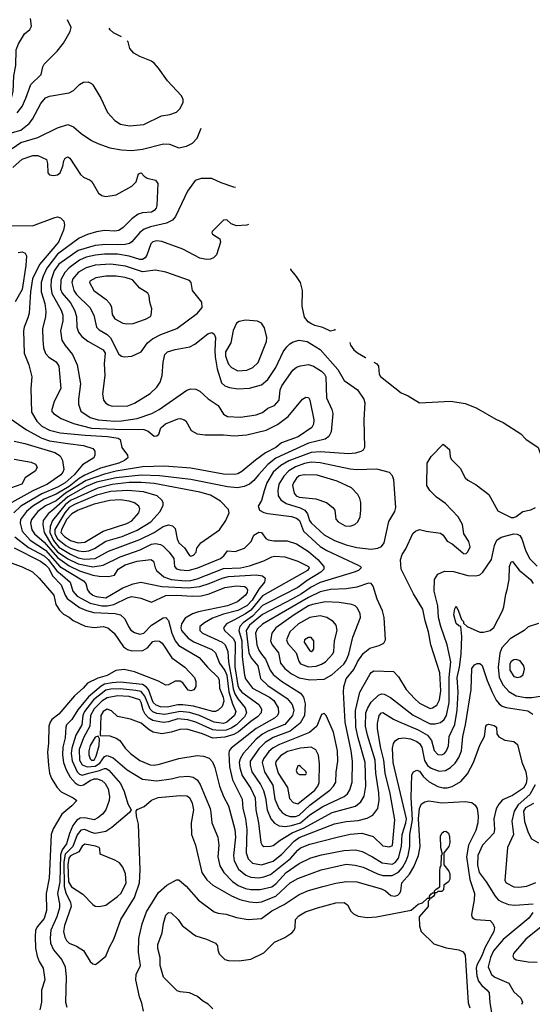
# Model space of a CAD drawing. Extents: x 997026 to 1115308, y 536381 to 619039.
# Tile 464 of 484: x 1100547 to 1104468, y 566947 to 574475. Entities that reach past the tile are written whole.
import ezdxf

# ---------------------------------------------------------------- set-up
doc = ezdxf.new("R2010")
doc.units = 0

msp = doc.modelspace()

# ---------------------------------------------------------------- linework, layer by layer
at = {"layer": '0CON20XD'}
for points in [[(1100105, 573360), (1100145, 573364.8), (1100185, 573381.6), (1100215.3, 573405), (1100247.8, 573445), (1100273.9, 573495), (1100296.2, 573605), (1100301.1, 573758.9), (1100316.3, 573803.6), (1100355, 573841.8), (1100385, 573849.1), (1100445, 573846.4), (1100466.9, 573855), (1100485, 573875.8), (1100496.7, 573926.7), (1100501.1, 574045), (1100517.3, 574125), (1100520.8, 574245), (1100538.7, 574291.3), (1100584.3, 574365.7), (1100625, 574400), (1100636.2, 574425), (1100630, 574485)], [(1100528, 573762), (1100565, 573810.5), (1100593.8, 573876.2), (1100631, 573979), (1100711.4, 574055), (1100724.2, 574115), (1100734.2, 574135), (1100834.4, 574235), (1100881.5, 574295), (1100933.3, 574385), (1100940, 574415), (1100911.5, 574475)], [(1101324.1, 574345.1), (1101265.3, 574375.3), (1101238.2, 574398.2), (1101229.9, 574409.1)], [(1100475, 573606.1), (1100555, 573631.5), (1100619, 573681), (1100644.6, 573715), (1100707.8, 573835), (1100745, 573876.9), (1100775, 573890.6), (1100925.4, 573914.6), (1100957.6, 573932.4), (1101005, 573978.8), (1101035, 573996.7), (1101069.3, 573999.3), (1101095, 573987.5), (1101105.8, 573975.8), (1101166.2, 573875), (1101218, 573765), (1101273.8, 573705), (1101316.8, 573676.8), (1101385.6, 573664.4), (1101495, 573672.9), (1101631.2, 573738.8), (1101695, 573750.8), (1101745, 573768.6), (1101774.4, 573795), (1101796.2, 573843.8), (1101797.8, 573865), (1101783.4, 573893.4), (1101677.7, 574007.7), (1101608.9, 574105), (1101575, 574141.8), (1101555, 574157.2), (1101464.4, 574194.4), (1101419.9, 574219.9), (1101387.8, 574255), (1101375.4, 574305), (1101369.7, 574314.4)], [(1100489.9, 573490.1), (1100554.9, 573535.1), (1100685.2, 573574.8), (1100835, 573647.5), (1100915, 573674.4), (1100958, 573655), (1101017.5, 573605), (1101095, 573552.5), (1101145, 573527.5), (1101235, 573495.6), (1101325, 573480.9), (1101405, 573476.1), (1101485, 573483.9), (1101645.4, 573525.4), (1101692.1, 573522.1), (1101765, 573495.7), (1101822.3, 573507.7), (1101867.9, 573532.1), (1101905, 573570), (1101934.1, 573644.6)], [(1100495, 573345.5), (1100565, 573407.8), (1100647.3, 573437.3), (1100685, 573435.8), (1100752.5, 573405), (1100760, 573375), (1100762.5, 573305), (1100775, 573290), (1100805, 573283.8), (1100835, 573288), (1100855, 573304), (1100876, 573355), (1100883.8, 573395), (1100895, 573416.7), (1100915, 573427.5), (1100930, 573415), (1101011.1, 573291.1), (1101035, 573271.4), (1101085, 573249.2), (1101097.6, 573237.6), (1101148.8, 573148.8), (1101175, 573132), (1101205, 573124), (1101285, 573137.1), (1101405, 573202), (1101436.7, 573235), (1101455, 573296.7), (1101475, 573303.3), (1101499.2, 573279.2)], [(1101499.2, 573279.2), (1101522.9, 573262.9), (1101585, 573248.6), (1101602.6, 573222.6), (1101596.8, 573055), (1101590.9, 573035), (1101575, 573015.6), (1101555, 573002.5), (1101485, 572998.5), (1101451.7, 572988.3), (1101405, 572952.9), (1101337.1, 572885), (1101305, 572864.5), (1101275, 572857.9), (1101195, 572862.3), (1101135, 572851.8), (1101065, 572831.8), (1101001.1, 572805), (1100835, 572683.3), (1100753.2, 572575), (1100725.4, 572514.6), (1100711.6, 572465), (1100711.9, 572395), (1100737.8, 572305), (1100746, 572244), (1100743.8, 572205), (1100722.2, 572112.2), (1100723.1, 572026.9), (1100729.2, 571965), (1100745, 571922.9), (1100770.6, 571895), (1100825, 571860), (1100845.4, 571825), (1100861.8, 571655), (1100810, 571555), (1100790, 571485), (1100805, 571464.3), (1100864.2, 571425), (1100958, 571388), (1101095, 571353.1), (1101276.8, 571343.2), (1101495, 571342.4), (1101529.9, 571329.9), (1101575, 571290), (1101595, 571292.5), (1101611.2, 571305), (1101626, 571355), (1101661.2, 571385), (1101755, 571422.9), (1101775.7, 571425.7), (1101805, 571416.2), (1101817.3, 571407.3), (1101858.8, 571335), (1101905, 571310), (1101965, 571300.5), (1102105, 571300.5), (1102187.6, 571292.4), (1102285, 571301.5), (1102432.4, 571337.6), (1102519.2, 571380.8), (1102599.8, 571440.2), (1102710, 571575), (1102735, 571588), (1102755, 571586), (1102766.2, 571565), (1102796.1, 571415), (1102795, 571383.3), (1102782.4, 571357.6), (1102675.6, 571285), (1102549.7, 571240.3), (1102506.5, 571205), (1102425.9, 571164.1), (1102351.3, 571108.7), (1102245, 571021.2), (1102215, 571004), (1102191.7, 570998.3), (1102105, 570999.7), (1101855, 571045.3), (1101655, 571061.4), (1101485, 571057.4), (1101285, 571022.2), (1101195, 571001), (1101055, 570951), (1100898.2, 570855), (1100825, 570796.4), (1100745, 570758.5), (1100686.1, 570715), (1100636.1, 570655), (1100628.1, 570625), (1100639.4, 570575), (1100659.7, 570545), (1100735, 570481.6), (1100835, 570362.3), (1100925, 570299.2), (1101005, 570261.3), (1101105, 570229), (1101155, 570220.4), (1101225, 570218.8), (1101270.7, 570229.3), (1101299.6, 570275), (1101353.3, 570306.7), (1101445, 570335.2), (1101548.8, 570348.8), (1101570.6, 570335), (1101582, 570285), (1101593.2, 570265), (1101648.2, 570215), (1101705, 570194.5), (1101815.8, 570185.8), (1101855, 570187.5), (1101905, 570199.8), (1102105, 570280.4), (1102235, 570285.2), (1102305, 570300.3), (1102415, 570336.6), (1102475, 570368.2), (1102495, 570372.7), (1102575, 570368.5), (1102675, 570334.7), (1102755, 570295.4), (1102761.5, 570285), (1102747.9, 570265), (1102405, 570070.4), (1102315, 569960.3), (1102275, 569932.4), (1102185, 569885.2), (1102128.8, 569855), (1102104.4, 569825), (1102112.5, 569805), (1102180.5, 569745), (1102195.4, 569715.4), (1102193.2, 569526.8), (1102215, 569383.6), (1102225, 569359.2), (1102245, 569334.4), (1102375, 569239.1), (1102395.4, 569205), (1102392.7, 569175), (1102366.5, 569145), (1102315, 569110.4), (1102220.4, 569029.6), (1102185, 569011), (1102115, 568990), (1102025, 568980.9), (1101945, 569015.9), (1101825, 569050), (1101771.3, 569048.7), (1101705, 569026.9), (1101635, 569015.8), (1101567.7, 569027.7), (1101537.1, 569045), (1101475, 569096.7), (1101395, 569126.7), (1101295, 569147.3), (1101250, 569190), (1101215, 569204), (1101185, 569187.2), (1101167.8, 569155), (1101161.7, 569001.7), (1101235, 568998.9), (1101285, 568982.9), (1101313, 568963), (1101352.2, 568905), (1101395, 568865.5), (1101465, 568812.1), (1101545, 568779.3), (1101575, 568776.1), (1101617, 568783), (1101765, 568825.4), (1101905, 568850.5), (1101953.6, 568843.6), (1101995, 568828.1), (1102022.4, 568802.4), (1102038.8, 568758.8), (1102075.4, 568615), (1102106.2, 568535), (1102144, 568464), (1102192.9, 568285), (1102196.7, 568225), (1102181.7, 568085), (1102188.1, 568045), (1102221.4, 567981.4), (1102275.5, 567935), (1102315, 567918.3), (1102375, 567915.2), (1102415, 567920.8), (1102465, 567939.8), (1102617.4, 568062.6), (1102673.5, 568126.5), (1102695, 568142.6), (1102765, 568172.2), (1102974.7, 568224.7), (1103075, 568248.4), (1103164.7, 568254.7), (1103250.5, 568230.5), (1103325, 568157.8), (1103375, 568150.5), (1103397.8, 568162.2), (1103415, 568357.5), (1103379.2, 568559.2), (1103343.3, 568715), (1103333.1, 568815), (1103306.8, 568915), (1103283.2, 569055), (1103282.2, 569095), (1103296.2, 569155), (1103312.9, 569175), (1103325, 569178.5), (1103406.4, 569126.4), (1103445, 569109.1), (1103595, 569046.5), (1103664.6, 569005), (1103696.4, 568965), (1103718.1, 568888.1), (1103745, 568858.5), (1103776, 568855), (1103795, 568865.5), (1103812.1, 568885), (1103825.3, 568924.7), (1103832.8, 568995), (1103873.7, 569086.3), (1103891.7, 569195), (1103900, 569335), (1103892.1, 569445), (1103909.7, 569525), (1103922.3, 569625), (1103928.5, 569758.5), (1103920, 569835), (1103905, 569840), (1103885, 569860), (1103867.1, 569925), (1103875, 569970), (1103885, 569990), (1103903, 569953), (1103925, 569890), (1103940, 569875), (1103941.7, 569861.7), (1103970, 569835), (1104065, 569791.4), (1104095, 569791.4), (1104145.9, 569804.1), (1104172.7, 569827.3), (1104239.2, 569955), (1104249.2, 569985), (1104263.8, 570083.8), (1104276, 570115), (1104291.4, 570195), (1104294.3, 570295.7), (1104305, 570330), (1104315, 570332.5), (1104367.3, 570267.3), (1104453.1, 570195), (1104474.3, 570165)], [(1102198, 573192.5), (1102184.7, 573194.7), (1102086.7, 573226.7), (1102015, 573260), (1101935, 573260), (1101890, 573245), (1101831.4, 573165), (1101739.1, 572970.9), (1101715, 572941.9), (1101670.5, 572919.5), (1101547.5, 572892.5), (1101497.5, 572872.5), (1101465, 572846.7), (1101405, 572776.2), (1101386, 572764), (1101353.9, 572756.1), (1101296, 572754), (1101205, 572757.2), (1101125, 572749.6), (1100995, 572709.3), (1100845, 572606.7), (1100810.2, 572555), (1100786.2, 572485), (1100784.2, 572434.2), (1100792.5, 572382.5), (1100862.6, 572255), (1100875.7, 572215), (1100876.1, 572173.9), (1100860, 572095), (1100870, 572025), (1100893.4, 571983.4), (1100951.2, 571915), (1100987.5, 571835), (1101011.9, 571691.9), (1100996.2, 571575), (1100997.1, 571535), (1101015, 571482.2), (1101085, 571434.2), (1101146, 571416), (1101275, 571405.2), (1101325, 571407.2), (1101445, 571426), (1101558.1, 571465), (1101612.5, 571495), (1101825, 571641.5), (1101855, 571653.3), (1101895, 571649.4), (1101925.3, 571635.3), (1101987.2, 571577.2), (1102065.3, 571525.3), (1102105, 571458.8), (1102135, 571442.4), (1102235, 571436.5), (1102355, 571453.3), (1102405, 571472.1), (1102445, 571504.3), (1102495.5, 571525), (1102531.1, 571565), (1102539.7, 571645), (1102551.3, 571675), (1102635.7, 571794.3), (1102665, 571817.7), (1102695, 571829.3), (1102755, 571837.6), (1102795, 571825.3), (1102855, 571789.1), (1102878.2, 571765), (1102887.2, 571745), (1102893.7, 571583.7), (1102934.6, 571494.6), (1102940.5, 571465), (1102928.5, 571325), (1102912, 571288), (1102883.2, 571266.8), (1102755, 571236.4), (1102506.9, 571123.1), (1102445.1, 571074.9), (1102374.1, 570995), (1102338.2, 570951.8), (1102305, 570924.6), (1102264.2, 570905.8), (1102213.7, 570896.4), (1102135, 570903.3), (1101855, 570960.5), (1101615, 570986.8), (1101475, 570991.8), (1101285, 570973.5), (1101135, 570938.4), (1101054.8, 570905.2), (1100915, 570827.8), (1100808.4, 570731.6), (1100763.6, 570696.4), (1100726.1, 570645), (1100723.4, 570616.6), (1100733.6, 570555), (1100791.1, 570461), (1100835, 570407.3), (1100915, 570352.1), (1100995, 570313.7), (1101105, 570291.5), (1101185, 570303.5), (1101315, 570368.5), (1101467.8, 570422.2), (1101555, 570465.6), (1101585, 570469.5), (1101622.6, 570462.6), (1101642.4, 570452.4), (1101688.7, 570405), (1101724.6, 570355), (1101730.9, 570295), (1101746.8, 570276.8), (1101775, 570268.1), (1101835, 570264.3), (1101908.1, 570285), (1102082.5, 570355), (1102107.8, 570375), (1102135, 570413.3), (1102195, 570410.4), (1102265.8, 570434.2), (1102316.2, 570485), (1102336.7, 570535), (1102375, 570556.9), (1102395.8, 570555), (1102428.5, 570508.5), (1102448, 570498), (1102491.5, 570491.5), (1102591.8, 570491.8), (1102665, 570468.4), (1102755, 570408.2), (1102827.3, 570347.3), (1102873.4, 570295), (1102874.1, 570275), (1102849.3, 570250.7), (1102745, 570187), (1102675, 570134.5), (1102455, 570021.2), (1102405, 569995.5), (1102328, 569915), (1102255.9, 569864.1), (1102231, 569835), (1102222.5, 569805), (1102245.3, 569725), (1102249.1, 569605), (1102265.3, 569465), (1102274.2, 569435), (1102326.8, 569365), (1102456.8, 569295), (1102490.5, 569270.5), (1102523.7, 569215), (1102526.8, 569175), (1102517.6, 569155), (1102496.7, 569135), (1102355, 569056.8), (1102164.6, 568905), (1102150, 568885), (1102145.3, 568865), (1102151.8, 568761.8), (1102174.8, 568664.8), (1102249.4, 568515), (1102252.5, 568445), (1102274.4, 568364.4), (1102284, 568285), (1102278.4, 568105), (1102295, 568058.5), (1102327.2, 568027.2), (1102395, 568012.7), (1102485, 568042), (1102551.4, 568095), (1102644.8, 568195), (1102685, 568223.7), (1102955, 568327.3), (1103045, 568345.8), (1103136.6, 568353.4), (1103205, 568369.3), (1103247.5, 568392.5), (1103285.2, 568444.8), (1103295, 568507.5), (1103293.8, 568565), (1103271.2, 568715), (1103266.2, 568815), (1103206.4, 569005), (1103190.7, 569075), (1103193.6, 569175), (1103208.3, 569215), (1103235, 569257.1), (1103289.9, 569310.1), (1103315, 569320.7), (1103335, 569318), (1103383, 569293), (1103555, 569158.9), (1103685, 569092.3), (1103725, 569091.1), (1103765, 569101.8), (1103794.5, 569125.5), (1103811.6, 569155), (1103832.5, 569255), (1103831.2, 569445), (1103844.8, 569565), (1103816.2, 569695), (1103767.2, 569835), (1103750.2, 569905), (1103745.7, 569995), (1103716.7, 570105), (1103720, 570195), (1103745, 570236.4), (1103795, 570258.7), (1103865, 570256), (1103975, 570226.1), (1104035, 570222.5), (1104065, 570231.2), (1104088.8, 570251.2), (1104155, 570347.8), (1104177.1, 570455), (1104195.2, 570494.8), (1104230.1, 570519.9), (1104325, 570544), (1104351.2, 570541.2), (1104370.9, 570530.9), (1104386.6, 570506.6), (1104415, 570418.6), (1104445.9, 570355), (1104505, 570298.2)], [(1100475, 572901.4), (1100645, 572899.1), (1100815, 572963.6), (1100835, 572967.9), (1100859.3, 572960.7), (1100884.3, 572935), (1100890, 572905), (1100881.2, 572865), (1100844.2, 572775), (1100696.9, 572603.1), (1100644.2, 572495), (1100628.3, 572395), (1100618.5, 572231.5), (1100610, 572195), (1100580.4, 572125), (1100576.2, 572095), (1100580.9, 571925), (1100616.2, 571835), (1100640.5, 571745), (1100632.1, 571655), (1100636, 571475), (1100677.2, 571405), (1100715, 571366.4), (1100775, 571337.5), (1100855, 571317), (1101047.7, 571297.7), (1101219.4, 571289.4), (1101300, 571275), (1101316, 571265), (1101327.5, 571205), (1101370.6, 571145), (1101373.1, 571125), (1101348.5, 571105), (1101305.5, 571085), (1101165, 571045.8), (1101045, 570993.6), (1101001.9, 570968.1), (1100925, 570905.7), (1100825, 570848), (1100735, 570808), (1100647.8, 570755), (1100598.5, 570715), (1100553.5, 570655), (1100549, 570625), (1100564.9, 570564.9), (1100627.8, 570495), (1100745, 570418.8), (1100854.9, 570294.9), (1101035.3, 570185), (1101052.7, 570165), (1101066, 570115), (1101077.2, 570097.2), (1101105, 570075.2), (1101131.9, 570065), (1101205.6, 570055), (1101335, 570131.2), (1101415, 570161.6), (1101473.9, 570173.9), (1101635, 570142.3), (1101835, 570130.5), (1101925, 570141.2), (1101995.3, 570165.3), (1102095, 570205.5), (1102145, 570217.2), (1102355, 570230.5), (1102404, 570224), (1102425.4, 570205), (1102419.4, 570175), (1102375, 570122.1), (1102325, 570037.7), (1102285.1, 569994.9), (1102215, 569958.1), (1102105, 569929.2), (1102021.7, 569898.3), (1101959.6, 569865), (1101925.4, 569835), (1101925.4, 569805), (1101944.6, 569785), (1102095, 569716.9), (1102118.9, 569695), (1102137.7, 569645), (1102143.1, 569565), (1102172.6, 569412.6), (1102179, 569359), (1102192.2, 569322.2), (1102215, 569283.8), (1102270.2, 569215), (1102280.4, 569175), (1102266.7, 569145), (1102204.8, 569085), (1102165, 569057.8), (1102125, 569042.8), (1102070.5, 569040.5), (1102025, 569046.5), (1101895, 569104.8), (1101832.9, 569122.9), (1101755, 569129.2), (1101685, 569107), (1101645, 569102.3), (1101565, 569116.5), (1101534.9, 569134.9), (1101505.3, 569165.3), (1101491.2, 569195), (1101477, 569255), (1101465, 569274.7), (1101385, 569300.4), (1101295, 569305.9), (1101215, 569291.5), (1101175, 569265.8), (1101115, 569207), (1101088.2, 569155), (1101082.4, 569075), (1101033.8, 568985), (1101001.5, 568895), (1101005.1, 568815.1), (1101025, 568779.4), (1101063.8, 568763.8), (1101125, 568767.2), (1101159.6, 568790.4), (1101195, 568843), (1101215, 568850.4), (1101261.2, 568831.2), (1101369.7, 568739.7), (1101485, 568669.4), (1101595, 568657.1), (1101705, 568670.7), (1101766.2, 568686.2), (1101835, 568691.8), (1101874, 568684), (1101904.7, 568664.7), (1101927.7, 568627.7), (1102003.8, 568445), (1102007.9, 568415), (1102015.3, 568335.3), (1102062.1, 568225), (1102070, 568165), (1102061.8, 568075), (1102078.5, 568005), (1102109.2, 567955), (1102175.5, 567885.5), (1102216.9, 567856.9), (1102275, 567833.5), (1102315.6, 567825.6), (1102385, 567824.4), (1102475, 567846.2), (1102508.9, 567871.1), (1102585, 567954.3), (1102685, 568023.1), (1102773.6, 568066.4), (1102855, 568089.7), (1103025, 568123.2), (1103115, 568129.4), (1103166.6, 568116.6), (1103245.6, 568075.6), (1103318.6, 568028.6), (1103395, 568018), (1103418.2, 568031.8), (1103443, 568065), (1103467.2, 568152.8), (1103471.2, 568245), (1103501.2, 568335), (1103504.8, 568365.2), (1103404.4, 568795), (1103397.6, 568905), (1103405, 568942), (1103417.9, 568962.1), (1103445, 568980), (1103485, 568985.3), (1103535, 568977.9), (1103585, 568956.8), (1103605, 568941.8), (1103623.5, 568913.5), (1103642.2, 568812.2), (1103665, 568772.5), (1103695, 568751.9), (1103755, 568729.2), (1103804.5, 568734.5), (1103842.8, 568757.2), (1103877.8, 568792.2), (1103905.2, 568834.8), (1103925.3, 568885), (1103935.3, 568995), (1103957.5, 569085), (1103999.6, 569355), (1104004.4, 569515), (1104025, 569544), (1104045, 569554.2), (1104065, 569554), (1104085, 569536.7), (1104121.9, 569421.9), (1104159.2, 569335), (1104192.1, 569272.1), (1104215, 569245.4), (1104237.8, 569227.8), (1104266.4, 569216.4), (1104432, 569192), (1104471.5, 569165)], [(1102295.8, 572909), (1102285, 572904), (1102205, 572900), (1102163.9, 572913.9), (1102130, 572945), (1102105, 572942.5), (1102020, 572855), (1102016.7, 572845), (1102022.5, 572835), (1102078.3, 572798.3), (1102083.3, 572775), (1102052.7, 572677.3), (1102030, 572655), (1102005, 572644), (1101975, 572640.8), (1101925, 572652.9), (1101795, 572720.6), (1101635, 572780), (1101595, 572784.4), (1101565, 572776.5), (1101548.9, 572761.1), (1101520.3, 572675), (1101505.2, 572654.8), (1101485, 572642.6), (1101465, 572642.3), (1101385, 572666.1), (1101295, 572681.7), (1101195, 572682.5), (1101126.2, 572673.9), (1101055, 572658.4), (1101005, 572637.6), (1100925, 572576.7), (1100891.7, 572541.7), (1100860.2, 572485), (1100859.8, 572415), (1100871.7, 572385), (1100935, 572311.1), (1100965.2, 572255.2), (1100980.6, 572205), (1100984.1, 572125), (1100997.1, 572087.1), (1101022.8, 572052.7), (1101067.3, 572017.3), (1101185, 571952.2), (1101200.7, 571925), (1101191.8, 571845), (1101197.3, 571755), (1101180.5, 571615), (1101188.6, 571565), (1101205, 571542), (1101225, 571529.2), (1101255, 571521.4), (1101375, 571523.5), (1101425, 571543.3), (1101543.8, 571616.2), (1101595.7, 571665), (1101621.4, 571705), (1101637.1, 571755), (1101644.5, 571855.5), (1101657.1, 571915), (1101676, 571935), (1101735, 571954.5), (1101848.8, 571975), (1101885.3, 571994.7), (1101985, 572073.8), (1102015, 572083.3), (1102035, 572070), (1102045.5, 572045.5), (1102039.1, 571945), (1102042.9, 571897.1), (1102057, 571805), (1102089.4, 571699.4), (1102115, 571674.5), (1102151.7, 571661.7), (1102215, 571653.3), (1102305, 571657.3), (1102395, 571682.5), (1102444.8, 571725.2), (1102504.6, 571815), (1102562.1, 571935), (1102590.6, 571975), (1102613.8, 571996.2), (1102638.3, 572011.7), (1102685, 572025.8), (1102745, 572013.8), (1102845, 571954.3), (1102980.5, 571800.5), (1103027.6, 571717.6), (1103130.8, 571645), (1103179.2, 571575), (1103187.1, 571545), (1103180, 571415), (1103184.2, 571205), (1103172.5, 571185), (1103155, 571173.1), (1103115, 571161.1), (1103063.9, 571156.1), (1102845, 571171), (1102775, 571167.3), (1102605, 571103), (1102545, 571067.8), (1102484.3, 571015), (1102438.1, 570935), (1102417.5, 570872.5), (1102395, 570798.8), (1102370, 570755), (1102382, 570725), (1102415, 570706.5), (1102445, 570699.2), (1102625, 570675.7), (1102665, 570664.7), (1102686.5, 570645), (1102717.3, 570565), (1102845, 570448.2), (1102895, 570416.9), (1103136.2, 570305), (1103153.8, 570295), (1103158, 570285), (1103137.5, 570265), (1103105, 570250), (1102845, 570172.3), (1102775, 570135.9), (1102701.7, 570085), (1102632.8, 570047.2), (1102405, 569926.8), (1102304.1, 569845), (1102277.7, 569805), (1102298.1, 569635), (1102317.3, 569597.3), (1102368.1, 569535), (1102388.7, 569438.7), (1102445.4, 569385), (1102593.2, 569285), (1102629.9, 569239.9), (1102644.1, 569195), (1102633.5, 569155), (1102575, 569085.8), (1102445.3, 569035.3), (1102405, 569013.3), (1102356, 568974), (1102283.8, 568896.2), (1102255.7, 568864.3), (1102233.9, 568825), (1102226, 568795), (1102229.2, 568755), (1102247.7, 568697.7), (1102315, 568597.1), (1102347.4, 568525), (1102353, 568435), (1102372.8, 568335), (1102391.2, 568185), (1102400, 568165), (1102414.6, 568154.6), (1102465, 568155.5), (1102485, 568162.3), (1102537.7, 568202.3), (1102630.6, 568259.4), (1102722.7, 568297.3), (1102935.5, 568415), (1103115, 568463.2), (1103155.2, 568494.8), (1103181.3, 568538.7), (1103194.1, 568615), (1103188.6, 568795), (1103134.8, 568985), (1103118.9, 569065), (1103116.4, 569193.6), (1103147.1, 569332.9), (1103225, 569468), (1103235.5, 569484.5), (1103255, 569495.8), (1103405, 569492), (1103445, 569452), (1103503.3, 569355), (1103567.5, 569285), (1103605, 569250.9), (1103685, 569210), (1103705, 569214.5), (1103736.5, 569233.5), (1103758.2, 569275), (1103766.8, 569345), (1103760.5, 569480.5), (1103690.8, 569695), (1103673.6, 569795), (1103647.9, 569877.9), (1103629.1, 569969.1), (1103558.1, 570085), (1103464.2, 570275), (1103460, 570345), (1103472, 570385), (1103500.3, 570429.7), (1103554.3, 570545.7), (1103574.3, 570565.7), (1103605, 570576.2), (1103655, 570563.8), (1103765, 570550), (1103786.7, 570535), (1103817, 570487), (1103855, 570466.7), (1103935, 570398), (1103945, 570392), (1103962.5, 570395), (1103975, 570406.7), (1103992.5, 570445), (1103982.5, 570485), (1103944.1, 570544.1), (1103939.3, 570580.7), (1103933.8, 570615), (1103901.2, 570675), (1103803.8, 570775), (1103734.1, 570824.1), (1103683.3, 570875), (1103661.2, 570915), (1103664, 571085), (1103694.2, 571135.8), (1103785, 571230), (1103835, 571190), (1103840, 571135), (1103847.5, 571115), (1103915.8, 571045.8), (1103955, 570973.3), (1103974.3, 570954.3), (1104039.1, 570919.1), (1104135, 570843.8), (1104205, 570721.2), (1104305, 570668.8), (1104325, 570668), (1104345, 570676), (1104395.7, 570714.3), (1104455, 570728), (1104492.5, 570745)], [(1100535, 572695.6), (1100565, 572701.4), (1100588.7, 572688.7), (1100599.1, 572669.1), (1100593.8, 572596.2), (1100565, 572412.5), (1100512.9, 572317.1)], [(1101345, 571896.9), (1101405, 571903.3), (1101475, 571936.9), (1101525, 572003.3), (1101563.3, 572035), (1101625, 572068.2), (1101748.6, 572115), (1101907.6, 572232.4), (1101941.4, 572275), (1101939.2, 572315), (1101869.2, 572405), (1101858, 572465), (1101845, 572482), (1101664.7, 572544.7), (1101585, 572560), (1101485, 572547.6), (1101355, 572591.7), (1101245, 572606.3), (1101125, 572598.8), (1101055, 572578.7), (1100995.7, 572544.3), (1100953, 572495), (1100946.1, 572465), (1100960.8, 572405), (1100982.1, 572375), (1101082.5, 572275), (1101114, 572215), (1101133.8, 572125), (1101154.4, 572105), (1101215, 572068.4), (1101242.3, 572042.3), (1101305, 571916.9), (1101325, 571902.2), (1101345, 571896.9)], [(1102960.3, 572109.6), (1102955, 572101.4), (1102924.4, 572094.4), (1102865, 572122.5), (1102805, 572138), (1102773, 572153), (1102753.3, 572165), (1102725, 572200), (1102707.1, 572285), (1102708.5, 572405), (1102693.3, 572465), (1102665, 572511.9), (1102620.5, 572565), (1102619.7, 572569.5)], [(1101365, 572150.5), (1101415, 572153.5), (1101510, 572185), (1101546.7, 572205), (1101553.3, 572215), (1101556.7, 572265), (1101541.2, 572315), (1101536.2, 572365), (1101526.7, 572385), (1101465, 572423.1), (1101408.5, 572485), (1101353.8, 572505), (1101285, 572513.8), (1101205, 572513.6), (1101129.1, 572500.9), (1101083.1, 572476.9), (1101080, 572465), (1101114.1, 572404.1), (1101208.6, 572335), (1101235.7, 572305), (1101247.9, 572277.9), (1101255, 572220), (1101275, 572186.9), (1101335.4, 572155.4), (1101365, 572150.5)], [(1102215, 571790.4), (1102285, 571794.6), (1102329.4, 571815), (1102371.5, 571855), (1102433.5, 572015), (1102436.3, 572046.3), (1102417.9, 572117.9), (1102395.5, 572155.5), (1102365, 572170.8), (1102275, 572177.8), (1102225, 572168.1), (1102205, 572155.7), (1102180.4, 572099.6), (1102160.6, 572005), (1102121.9, 571935), (1102120.5, 571905), (1102130, 571875), (1102145, 571841.9), (1102166.5, 571815), (1102215, 571790.4)], [(1103071, 572008.1), (1103076.9, 571986.9), (1103102.1, 571952.1), (1103129.2, 571929.2), (1103192.5, 571892.7), (1103194.5, 571890.8)], [(1103254.6, 571857.6), (1103277.5, 571845), (1103291.4, 571825), (1103295.6, 571765.6), (1103306.3, 571746.3), (1103465, 571623.1), (1103518.3, 571598.3), (1103605, 571545.8), (1103845, 571557.9), (1103955, 571540.5), (1104038, 571508), (1104189.7, 571419.7), (1104245, 571394.2), (1104379.1, 571309.1), (1104417.6, 571267.6), (1104511.4, 571205), (1104539.5, 571125), (1104560.1, 571100.1), (1104605, 571070.5), (1104694.4, 571045.6), (1104735, 571044.6), (1104752.8, 571048.1)], [(1100475, 571427.1), (1100598.2, 571338.2), (1100715.1, 571275.1), (1100775, 571255.6), (1100913.6, 571233.6), (1101035, 571220.4), (1101106.5, 571196.5), (1101122.5, 571175), (1101122.5, 571145), (1101112.5, 571125), (1101028.3, 571071.7), (1100962.1, 570995), (1100893.8, 570935), (1100835, 570900.2), (1100715, 570850.3), (1100554.7, 570755), (1100500.9, 570705)], [(1100505, 571251.7), (1100585, 571234.2), (1100815.6, 571165.6), (1100855, 571141.5), (1100873.8, 571105), (1100883.1, 571035), (1100877.8, 571015), (1100862.2, 570995), (1100760.4, 570925), (1100646.9, 570873.1), (1100486.9, 570783.1)], [(1100505, 571114.3), (1100635, 571092), (1100667.3, 571077.3), (1100680, 571055), (1100666.7, 571025), (1100588.8, 570971.2), (1100562, 570925), (1100432.6, 570877.4)], [(1103235, 570427.1), (1103285, 570434.6), (1103315, 570446.5), (1103333.9, 570475), (1103371.2, 570638.8), (1103415.4, 570715), (1103423.9, 570745), (1103408, 570958), (1103398.5, 570988.5), (1103375, 571012), (1103277.7, 571037.7), (1103125, 571033.7), (1103075, 571038.8), (1102845, 571087.8), (1102775, 571091.5), (1102725, 571081.1), (1102655, 571056.5), (1102604.2, 571025), (1102565.8, 570985), (1102529.7, 570925), (1102520.8, 570875), (1102524, 570835), (1102543.2, 570803.2), (1102585.2, 570775.2), (1102692.9, 570742.9), (1102726.4, 570725), (1102747.3, 570697.3), (1102762.4, 570645), (1102775, 570627.3), (1102875, 570536.5), (1102955, 570492.7), (1103045, 570459.2), (1103125, 570440.5), (1103235, 570427.1)], [(1103075, 570602.9), (1103110, 570615), (1103133.8, 570635), (1103151.2, 570675), (1103156.2, 570725), (1103156.2, 570785), (1103148.8, 570815), (1103133.8, 570845), (1103083.8, 570895), (1102975, 570946.8), (1102821.9, 570991.9), (1102722.5, 570995), (1102685, 570986.7), (1102665, 570969.6), (1102640.8, 570935), (1102634.2, 570914.2), (1102646.1, 570855), (1102662.1, 570835), (1102685, 570824.3), (1102811.3, 570811.3), (1102892.6, 570782.6), (1102940.8, 570745), (1102956, 570725), (1102965.9, 570655.9), (1102983.8, 570635), (1103035, 570605.7), (1103075, 570602.9)], [(1101041.4, 570351.4), (1101125, 570354.8), (1101225, 570411.3), (1101465, 570502), (1101574.6, 570555.4), (1101645, 570600), (1101685, 570612.9), (1101715.5, 570605.5), (1101735.4, 570585.4), (1101751.5, 570505), (1101765, 570475.8), (1101806.7, 570436.7), (1101845, 570378.6), (1101855, 570374.4), (1101875, 570380.8), (1101895.6, 570404.4), (1101902, 570435), (1101931.4, 570475), (1102075.6, 570575), (1102122.5, 570645), (1102150, 570705), (1102145, 570731.2), (1102082.5, 570795), (1102005, 570839.1), (1101925, 570863.7), (1101575, 570928.7), (1101475, 570936.8), (1101385, 570936.4), (1101255, 570921.6), (1101145, 570894.4), (1100935, 570798), (1100895.2, 570764.8), (1100798.6, 570645), (1100780.7, 570599.3), (1100777.2, 570555), (1100804.5, 570494.5), (1100845, 570442.8), (1100935, 570387.7), (1100995, 570361.6), (1101041.4, 570351.4)], [(1101035, 570408.4), (1101075, 570413.8), (1101118.7, 570431.4), (1101205, 570487.4), (1101331.1, 570525), (1101445, 570571.9), (1101550, 570635), (1101621.1, 570715), (1101643.2, 570763.2), (1101643.3, 570785), (1101635, 570802), (1101597.1, 570835), (1101494.8, 570864.8), (1101375, 570876.7), (1101245, 570867), (1101135, 570839.9), (1100965, 570767.3), (1100925, 570744.3), (1100891.7, 570705), (1100815, 570577.5), (1100814.6, 570545), (1100835, 570506.1), (1100899.2, 570455), (1100935, 570435.4), (1100995.9, 570414.1), (1101035, 570408.4)], [(1100995, 570476.7), (1101045, 570481.3), (1101185, 570564.2), (1101365.5, 570624.5), (1101405, 570643.4), (1101458.2, 570705), (1101465.5, 570735), (1101457.5, 570755), (1101425, 570780.4), (1101384.8, 570794.8), (1101315, 570803.3), (1101235, 570799), (1101115, 570770.3), (1100995, 570724.8), (1100945, 570698.3), (1100904.2, 570655), (1100865.6, 570575), (1100861.7, 570555), (1100888.4, 570525), (1100935, 570494.1), (1100995, 570476.7)], [(1100510.5, 570520.5), (1100615, 570439.7), (1100735, 570376.7), (1100765, 570346.9), (1100830.7, 570260.7), (1100874.8, 570225), (1100933.3, 570175), (1100953.3, 570105), (1100985, 570067.3), (1101085, 570015.2), (1101175, 569992.9), (1101215, 569992.8), (1101266.9, 570005), (1101371.4, 570055), (1101405, 570064), (1101473.6, 570053.6), (1101555, 570021.1), (1101665, 570073.3), (1101745, 570076.3), (1101865, 570067.1), (1101935, 570070.5), (1101995, 570086.2), (1102115.8, 570135), (1102205, 570146.1), (1102265, 570142.7), (1102279.4, 570135), (1102288.5, 570115), (1102285.9, 570095), (1102274.7, 570075), (1102212.7, 570025), (1102135.7, 569995), (1101915, 569947.7), (1101867.9, 569932.1), (1101811.3, 569898.7), (1101783.1, 569856.9), (1101778.7, 569825), (1101783.3, 569805), (1101835.5, 569745.5), (1101878.3, 569718.3), (1102015, 569659.2), (1102045, 569634.5), (1102074.2, 569555), (1102115, 569499.3), (1102131.6, 569465), (1102147.1, 569337.1), (1102173.9, 569243.9), (1102198.8, 569185), (1102190.3, 569155), (1102131.1, 569105), (1102105, 569094.8), (1102035, 569103.7), (1101922.1, 569155), (1101845, 569178.9), (1101775, 569185.9), (1101656.5, 569163.5), (1101595, 569170.6), (1101565, 569183.2), (1101543.9, 569203.9), (1101504.2, 569304.2), (1101475, 569337.8), (1101435, 569347.7), (1101315, 569359.5), (1101245, 569356.4), (1101205, 569348.2), (1101111.4, 569275), (1101042.6, 569185), (1101030.1, 569155), (1101022.1, 569085), (1100975.2, 569005), (1100944.8, 568905), (1100941.3, 568865), (1100947.6, 568807.6), (1100985, 568725.3), (1101005, 568705.7), (1101025, 568700.4), (1101074.3, 568715.7), (1101155.8, 568734.2), (1101195, 568749.5), (1101209.3, 568749.3), (1101227.9, 568737.9), (1101317.3, 568635), (1101346.2, 568575), (1101375, 568480), (1101400, 568435), (1101386.7, 568415), (1101251.3, 568298.7), (1101205, 568269.6), (1101125, 568252.7), (1101095, 568259.8), (1101045, 568283.3), (1101015, 568278.6), (1100987.1, 568242.9), (1100954.3, 568155), (1100895.7, 568095), (1100884.4, 568035.6), (1100887.7, 567847.7), (1100898.9, 567798.9), (1100934.7, 567725), (1100940, 567695), (1100890.6, 567549.4), (1100882.9, 567502.9), (1100891.8, 567461.8), (1100905, 567435.7), (1100925, 567415.6), (1100981.3, 567391.3), (1101035, 567358.8), (1101086.7, 567275), (1101105, 567257.5), (1101125, 567252.5), (1101135, 567257.5), (1101206, 567315), (1101234.6, 567385.4), (1101266.9, 567445), (1101320.5, 567595), (1101424.8, 567765.2), (1101462.6, 567875), (1101468.9, 567975), (1101456, 568325), (1101440, 568385), (1101437.5, 568425), (1101443.9, 568436.1), (1101499.8, 568460.2), (1101555, 568508.6), (1101605, 568527.3), (1101775, 568543.8), (1101825, 568541.5), (1101845, 568528.1), (1101865, 568486), (1101876.5, 568435), (1101857.7, 568335), (1101861.5, 568245), (1101891.9, 568165), (1101940.8, 567955), (1101978.7, 567898.7), (1102025, 567859.1), (1102166.5, 567776.5), (1102229.3, 567749.3), (1102305, 567729.7), (1102354.1, 567725.9), (1102395, 567730.5), (1102505.9, 567774.1), (1102614.6, 567875), (1102675, 567909.7), (1102715.8, 567925), (1102852, 567975), (1103045, 568018.9), (1103112.3, 568012.3), (1103175, 567995.8), (1103283.8, 567943.8), (1103325, 567931), (1103395, 567932.4), (1103443.1, 567956.9), (1103475, 567993.5), (1103503.4, 568045), (1103517.2, 568085), (1103529.8, 568155), (1103530.3, 568245), (1103551.1, 568358.9), (1103541.6, 568528.4), (1103547.2, 568702.8), (1103559.2, 568725), (1103585, 568737.3), (1103605, 568728.8), (1103635, 568687.5), (1103678.3, 568648.3), (1103745, 568613.5), (1103785, 568602.5), (1103815, 568602.9), (1103855, 568613.3), (1103919.6, 568650.4), (1103971.5, 568708.5), (1104017.5, 568795), (1104065, 568928.8), (1104102.9, 568995), (1104112, 569075), (1104120, 569085), (1104135, 569090), (1104175, 569080), (1104193.3, 569065), (1104196.7, 569015), (1104212.1, 568992.1), (1104257.6, 568967.6), (1104326.6, 568956.6), (1104354.4, 568934.4), (1104388.1, 568798.1), (1104418.4, 568725), (1104424.7, 568674.7), (1104420.3, 568635), (1104399.1, 568600.9), (1104315, 568543.8), (1104240.4, 568509.6), (1104211.8, 568478.2), (1104191.5, 568441.5), (1104173.5, 568365), (1104178.2, 568285), (1104172.2, 568255), (1104086, 568165), (1104051.4, 568085), (1104048, 568012), (1104061.9, 567955), (1104115.4, 567885), (1104183, 567773), (1104207.4, 567747.4), (1104235, 567730), (1104285, 567711.5), (1104335, 567704.5), (1104474.2, 567715.8)], [(1100505, 570437), (1100705, 570335.9), (1100745, 570308), (1100766.1, 570285), (1100801.2, 570221.2), (1100863.3, 570155), (1100893.4, 570075), (1100909.1, 570049.1), (1101005, 569980.4), (1101057.6, 569957.6), (1101113.2, 569943.2), (1101275.8, 569935.8), (1101316.9, 569925), (1101351.5, 569895), (1101378, 569835), (1101397.7, 569807.7), (1101425, 569788.9), (1101465, 569776.5), (1101495, 569784.3), (1101555.4, 569845), (1101645, 569900.9), (1101665, 569904.4), (1101685, 569881.4), (1101710.2, 569785), (1101734.6, 569725.4), (1101765, 569691.6), (1101919.1, 569599.1), (1101983.3, 569525), (1102064.1, 569445), (1102072.2, 569425), (1102074.7, 569364.8), (1102102.9, 569295), (1102107.4, 569265), (1102095.6, 569224.4), (1102064.8, 569195.2), (1102045, 569185.8), (1102025, 569185.7), (1101875, 569226.9), (1101795, 569236.6), (1101755, 569236.6), (1101675, 569219.6), (1101622.5, 569222.5), (1101590, 569235), (1101568, 569255), (1101532.1, 569355), (1101514.3, 569375), (1101485, 569391.9), (1101315, 569409.9), (1101255, 569406.3), (1101195.4, 569394.6), (1101169.9, 569380.1), (1101071.8, 569298.2), (1100990.2, 569199.8), (1100944.3, 569125.7), (1100905.3, 569085), (1100898.4, 569065), (1100894.3, 568985), (1100875.9, 568914.1), (1100872.9, 568855), (1100881.7, 568795), (1100901, 568741), (1100933.8, 568685), (1100970.7, 568640.7), (1100995, 568624.3), (1101015, 568621.3), (1101035, 568626), (1101085, 568659.7), (1101115, 568671.4), (1101140.4, 568670.4), (1101175, 568657.3), (1101201.2, 568635), (1101223.1, 568595), (1101232.8, 568535), (1101230.5, 568505), (1101206.3, 568433.7), (1101179.9, 568400.1), (1101145, 568371.8), (1101115, 568358.9), (1101045, 568373.7), (1101009.4, 568370.6), (1100983.8, 568355), (1100954, 568315), (1100926.8, 568253.2), (1100904.8, 568175), (1100872.5, 568127.5), (1100859.9, 568090.1), (1100853.8, 567885), (1100834.8, 567795), (1100850.6, 567715), (1100850.6, 567685), (1100831, 567615), (1100785.2, 567515), (1100778.7, 567455), (1100782.8, 567415), (1100805, 567363.5), (1100868.7, 567288.7), (1100894.7, 567235), (1100902.9, 567155), (1100897.8, 566965), (1100907.1, 566925)], [(1100473.3, 570325), (1100565, 570291.5), (1100644.3, 570254.3), (1100695, 570206.2), (1100808.6, 570075), (1100822, 570005), (1100850.4, 569960.4), (1100881.1, 569931.1), (1100925, 569908.1), (1100955, 569882.5), (1101048.3, 569838.3), (1101115, 569828.9), (1101185, 569836.5), (1101221.2, 569825), (1101269.2, 569785), (1101341.1, 569681.1), (1101371.1, 569661.1), (1101405, 569649.4), (1101487.4, 569652.6), (1101525, 569672.5), (1101565, 569720.6), (1101585, 569726.5), (1101615, 569724.2), (1101637.2, 569707.2), (1101711.4, 569595), (1101810, 569525), (1101884.3, 569445), (1101892.9, 569415), (1101892.7, 569377.3), (1101878.7, 569351.3), (1101855, 569343.3), (1101835, 569349.4), (1101795.4, 569405.4), (1101775, 569418.9), (1101735, 569418.1), (1101685, 569390.8), (1101665, 569388), (1101608.6, 569418.6), (1101425, 569488.6), (1101345, 569507.1), (1101281.3, 569498.7), (1101215, 569460.8), (1101145, 569442), (1101066.2, 569403.8), (1101032.5, 569365), (1100964.6, 569305.4), (1100846.7, 569165), (1100792.5, 569125), (1100779.4, 569105), (1100770.6, 569075), (1100766.2, 568943.8), (1100759.5, 568875), (1100767.8, 568775), (1100775.7, 568715), (1100790, 568675), (1100834.5, 568604.5), (1100865, 568570.8), (1100956.7, 568525), (1100982.5, 568505), (1100946.7, 568465), (1100869.1, 568400.9), (1100802.1, 568287.9), (1100788.6, 568245), (1100772.7, 567912.7), (1100748.2, 567795), (1100752.1, 567665), (1100735, 567604.3), (1100679.1, 567540.9), (1100668.3, 567511.7), (1100663.8, 567466.2), (1100667, 567377), (1100680, 567315), (1100695.7, 567275), (1100725.8, 567225)], [(1102577.2, 568307.2), (1102625, 568314.9), (1102693.8, 568335), (1102765.3, 568395), (1102865, 568459.2), (1103028.5, 568535), (1103053.3, 568556.7), (1103072.5, 568587.5), (1103088.8, 568645), (1103091.9, 568805), (1103083.1, 568885), (1103035.7, 569105), (1103023.7, 569335), (1103026.6, 569375), (1103042.8, 569435), (1103102.2, 569507.8), (1103130.5, 569565), (1103175, 569630), (1103225, 569670.8), (1103295, 569691.8), (1103331.1, 569708.9), (1103345.7, 569735), (1103335.5, 569905.5), (1103322.2, 569955), (1103280, 570045), (1103250, 570145), (1103235, 570164.2), (1103215, 570167.5), (1103124.3, 570135.7), (1103045, 570124.8), (1102925, 570119.6), (1102845, 570100.8), (1102755, 570057.3), (1102405, 569852.6), (1102364.2, 569815), (1102349.4, 569785), (1102361.2, 569695), (1102374.7, 569655), (1102395.4, 569625.4), (1102426.9, 569586.9), (1102461.6, 569501.6), (1102485, 569468.7), (1102548.2, 569418.2), (1102695.2, 569325.2), (1102717.9, 569295), (1102729.8, 569245), (1102726, 569155), (1102693, 569097), (1102615, 569035.5), (1102485, 568986.6), (1102425, 568949), (1102375, 568900), (1102309.6, 568805), (1102308.7, 568775), (1102321, 568725), (1102388, 568628), (1102410.8, 568580.8), (1102426.2, 568526.2), (1102439, 568435), (1102468.6, 568365), (1102495, 568331.8), (1102532.3, 568312.3), (1102577.2, 568307.2)], [(1102765, 569428.6), (1102875, 569432.3), (1102933.8, 569466.2), (1103025, 569548.9), (1103043.5, 569575), (1103064.2, 569625), (1103094.6, 569755), (1103154.5, 569905), (1103150.9, 569935), (1103128.8, 569978.8), (1103112, 569995), (1103086.7, 570005), (1102990.5, 570020.5), (1102885, 570023.7), (1102785, 570004.8), (1102755, 569993.1), (1102645, 569925.2), (1102506, 569825), (1102476, 569785), (1102465.3, 569725), (1102478, 569695), (1102526.2, 569635), (1102542.3, 569555), (1102575.4, 569515), (1102625, 569474.7), (1102685, 569443.3), (1102765, 569428.6)], [(1102755, 569528.3), (1102815, 569533.8), (1102855, 569547.4), (1102885, 569565.3), (1102941.9, 569628.1), (1102950.3, 569645), (1102955.3, 569725), (1102975.3, 569805), (1102967.7, 569845), (1102944.7, 569874.7), (1102895, 569905.3), (1102845, 569916.9), (1102765, 569904.2), (1102678.5, 569855), (1102612, 569795), (1102588.1, 569735), (1102597.9, 569705), (1102661.4, 569635), (1102680.8, 569570.9), (1102695, 569550), (1102755, 569528.3)], [(1104515, 569858.8), (1104436.4, 569833.6), (1104405.8, 569804.2), (1104298, 569742), (1104235, 569673.1), (1104218.9, 569631.1), (1104205.6, 569525), (1104212.9, 569445), (1104245, 569387.7), (1104289, 569339), (1104345, 569305.3), (1104415, 569292.4), (1104465, 569293.3), (1104595, 569313.9)], [(1102775, 569644.4), (1102788.7, 569651.3), (1102795.7, 569664.3), (1102795.8, 569725), (1102775, 569752), (1102755, 569752.9), (1102726, 569735), (1102721.4, 569715), (1102765, 569649.2), (1102775, 569644.4)], [(1104354.3, 569445.7), (1104375, 569450), (1104394, 569465), (1104403.4, 569486.6), (1104406.8, 569513.2), (1104401.8, 569535), (1104373.7, 569573.7), (1104345, 569582.9), (1104325, 569581.2), (1104305, 569567.5), (1104295, 569550), (1104295, 569501.4), (1104325, 569454.5), (1104354.3, 569445.7)], [(1102655, 568384), (1102685, 568394.1), (1102765, 568471), (1102918.5, 568585), (1102947.7, 568615), (1102963.9, 568645), (1102967.3, 568722.7), (1102979.3, 568805), (1102977.8, 568885), (1102946.8, 569026.8), (1102892, 569155), (1102875, 569170), (1102855, 569163.8), (1102820.4, 569075), (1102764.4, 569025.6), (1102535, 568934.8), (1102485, 568908.3), (1102451, 568879), (1102411, 568825), (1102401, 568795), (1102420.3, 568725), (1102447.7, 568677.7), (1102481.9, 568621.9), (1102497.4, 568515), (1102529.7, 568445), (1102555, 568414.1), (1102585, 568393.1), (1102615, 568384.3), (1102655, 568384)], [(1101115, 568814.8), (1101132.6, 568845), (1101153.4, 568925), (1101158, 568978), (1101147, 568997), (1101125, 568988.6), (1101115, 568976.9), (1101086.5, 568925), (1101075.3, 568885), (1101076.5, 568855), (1101086.2, 568825), (1101096, 568815), (1101115, 568814.8)], [(1102675, 568481.2), (1102804.8, 568585), (1102826.9, 568615), (1102836.5, 568643.5), (1102840.5, 568785), (1102832, 568852), (1102812.7, 568892.7), (1102775, 568914.1), (1102693.6, 568906.4), (1102595, 568879.8), (1102542.4, 568847.6), (1102505.2, 568804.8), (1102503.6, 568785), (1102523.8, 568715), (1102596, 568605), (1102610.3, 568520.3), (1102639.2, 568489.2), (1102675, 568481.2)], [(1102735, 568703.3), (1102740, 568715), (1102735, 568727.5), (1102695, 568766.7), (1102685, 568773.3), (1102675, 568770), (1102661.4, 568735), (1102669.2, 568715), (1102685.8, 568704.2), (1102735, 568703.3)], [(1104488.8, 568625), (1104449.1, 568550.9), (1104358.2, 568471.8), (1104329.4, 568425), (1104311.7, 568348.3), (1104323.1, 568245), (1104278.4, 568145), (1104256.5, 567895), (1104267.1, 567875), (1104325, 567846.1), (1104365, 567842.4), (1104425, 567849.5), (1104495, 567879.1)], [(1101493.9, 566893.9), (1101481.4, 566955), (1101463.6, 567005), (1101434.1, 567135), (1101437.7, 567175), (1101470, 567245), (1101456.4, 567345), (1101458.3, 567451.7), (1101483.2, 567563.2), (1101517.5, 567655), (1101609, 567801), (1101672.2, 567857.8), (1101745, 567898.6), (1101765, 567898.6), (1101819.8, 567849.8), (1101914.7, 567744.7), (1102034, 567655), (1102065, 567643.5), (1102125, 567636.2), (1102205, 567610.9), (1102295, 567595.4), (1102395, 567602.9), (1102475, 567660.9), (1102568.3, 567711.7), (1102685, 567788), (1102755, 567816.7), (1102865, 567848.7), (1102965, 567873.9), (1103045, 567886), (1103125, 567883.8), (1103315, 567830.8), (1103345.7, 567815.7), (1103385, 567779.6), (1103415, 567773.4), (1103437.8, 567782.2), (1103455, 567797.1), (1103462.9, 567815), (1103468.5, 567875), (1103527.5, 567942.5), (1103561, 567999), (1103595.9, 568084.1), (1103608.6, 568155), (1103597.2, 568365), (1103604.3, 568445), (1103620.5, 568479.5), (1103644.6, 568495.4), (1103675, 568502.1), (1103775, 568487.1), (1103955, 568499.1), (1104005, 568490), (1104030.2, 568470.2), (1104044.6, 568444.6), (1104053.1, 568385), (1104051.6, 568335), (1104036.1, 568275), (1103980.7, 568165), (1103964.8, 568075), (1103990.7, 567900.7), (1104024.6, 567795.4), (1104023.8, 567746.2), (1104002, 567635), (1104006.2, 567615), (1104014.5, 567604.5), (1104036.8, 567596.8), (1104145, 567586.9), (1104165, 567565.8), (1104177.3, 567535), (1104172.8, 567505), (1104106.4, 567383.6), (1104077.8, 567312.2), (1104042.9, 567247.1), (1104038, 567225), (1104042.3, 567165), (1104055.8, 567125), (1104080.3, 567090.3), (1104123.1, 567055), (1104136.5, 567035), (1104142.4, 566957.6), (1104155.9, 566885)], [(1104476.8, 568483.2), (1104415, 568450.4), (1104400.4, 568425), (1104407.1, 568345), (1104435, 568261.2), (1104461.7, 568211.7), (1104515, 568181.2)], [(1102023, 566913), (1101989.3, 566949.3), (1101945, 566973.3), (1101907.7, 567007.7), (1101845, 567036), (1101775, 567042.5), (1101751.3, 567051.3), (1101646.7, 567155), (1101620, 567245), (1101620, 567305), (1101604.2, 567375), (1101604.2, 567404.2), (1101635.6, 567495), (1101645.6, 567565), (1101665, 567630), (1101685, 567650), (1101705, 567646), (1101758.8, 567595), (1101790.3, 567550.3), (1101868.3, 567488.3), (1101895, 567472), (1101976.6, 567446.6), (1102045, 567413.8), (1102058.8, 567395), (1102061.2, 567365), (1102072.5, 567332.5), (1102115, 567290), (1102145, 567282), (1102225, 567280), (1102313.8, 567293.8), (1102415, 567340), (1102495, 567422.9), (1102575, 567457.8), (1102628.6, 567495), (1102645.7, 567515), (1102652.9, 567535), (1102657.1, 567595), (1102680.8, 567625), (1102733.8, 567655), (1102825, 567685.7), (1102964.3, 567724.3), (1103027.5, 567725), (1103055, 567707.5), (1103080.4, 567660.4), (1103100, 567640), (1103135, 567621.9), (1103205, 567610.5), (1103275, 567616.2), (1103542, 567668), (1103595, 567712.5), (1103627.5, 567722.5), (1103665, 567760), (1103680, 567760), (1103680, 567775), (1103691.7, 567788.3), (1103705, 567800), (1103720, 567800), (1103720, 567815), (1103731.7, 567828.3), (1103760, 567845), (1103760, 567965), (1103763, 567997), (1103770, 568005), (1103772.5, 568085), (1103780, 568095), (1103767.5, 568142.5), (1103766.4, 568233.6), (1103776.7, 568255), (1103791.7, 568268.3), (1103805, 568270), (1103826.7, 568255), (1103835, 568230), (1103836.2, 568185), (1103830, 568155), (1103790, 568105), (1103790, 568015), (1103830, 567965), (1103836.2, 567945), (1103836.1, 567903.9), (1103826.4, 567883.6), (1103791.7, 567858.3), (1103788.3, 567821.7), (1103775, 567810), (1103745, 567810), (1103735, 567800), (1103720, 567800), (1103720, 567785), (1103708.3, 567771.7), (1103695, 567760), (1103680, 567760), (1103680, 567745), (1103670, 567735), (1103670, 567695), (1103603, 567617), (1103603.8, 567545), (1103616.7, 567505), (1103715, 567410), (1103808.8, 567378.8), (1103905, 567364.2), (1103937.9, 567347.9), (1103955, 567322.5), (1103978.1, 566958.1), (1103989.3, 566919.3)], [(1101155, 567694.4), (1101205, 567706.5), (1101295, 567771.1), (1101322.2, 567797.8), (1101360.9, 567875), (1101355.2, 567945.2), (1101336.6, 567996.6), (1101309, 568029), (1101275, 568050), (1101163.3, 568095), (1101160, 568135), (1101153.3, 568145), (1101126.1, 568156.1), (1101045, 568172.1), (1101025, 568155.6), (1100998.1, 568111.9), (1100935, 568081.5), (1100921.8, 568065), (1100914.2, 568015), (1100920, 567885), (1100943.7, 567845), (1101029.9, 567789.9), (1101105, 567709.4), (1101125, 567696.9), (1101155, 567694.4)], [(1104471.7, 567648.3), (1104440, 567605), (1104245, 567443.1), (1104170.3, 567355), (1104147.8, 567305), (1104130.8, 567235), (1104154.6, 567175), (1104180.8, 567155), (1104288.3, 567108.3), (1104325, 567042), (1104380, 566995), (1104392, 566965), (1104384, 566945)], [(1104585, 567580.6), (1104418.5, 567445), (1104322.5, 567335), (1104318, 567315), (1104325, 567301.2), (1104345, 567288), (1104435, 567271.5), (1104505, 567270.5)], [(1100725.8, 567225), (1100740, 567135), (1100713.9, 567056.1), (1100713.8, 566965), (1100700, 566905)]]:
    msp.add_lwpolyline(points, dxfattribs=at)

doc.saveas('drawing.dxf')
